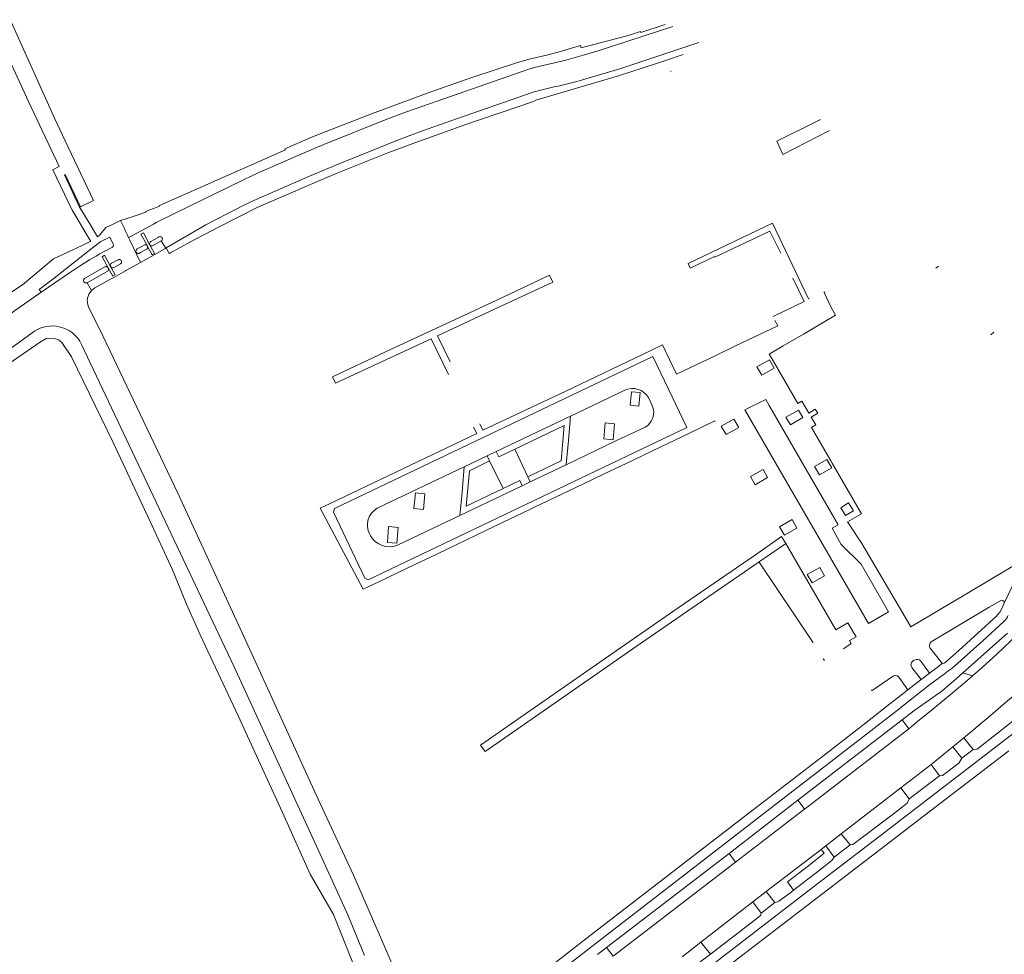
# Model space of a CAD drawing. Extents: x 145000 to 155000, y 457500 to 470000.
# Tile 324 of 548: x 149060 to 149271, y 465872 to 466072. Entities that reach past the tile are written whole.
import ezdxf

# ---------------------------------------------------------------- set-up
doc = ezdxf.new("R2010")
doc.units = 0
doc.header["$LTSCALE"] = 0.2
doc.header["$MEASUREMENT"] = 0
doc.layers.add('kant verharding', color=252, linetype='Continuous', lineweight=0)

msp = doc.modelspace()

# ---------------------------------------------------------------- linework, layer by layer
at = {"layer": 'kant verharding', "lineweight": 0}
for p, q in [((149198.23, 466063.36), (149202.01, 466064.69)), ((149196.07, 466062.66), (149198.23, 466063.36)), ((149199.28, 466061.03), (149199.45, 466061.11)), ((149231.33, 466050.76), (149222, 466046.1)), ((149087.37, 466031.22), (149087.07, 466031.1)), ((149089.29, 466031.95), (149087.37, 466031.22)), ((149071.83, 466030.42), (149073.99, 466026.8)), ((149080.07, 466028.4), (149081.64, 466029.14)), ((149078.52, 466027.67), (149080.07, 466028.4)), ((149084.31, 466026), (149088.68, 466028.38)), ((149075.03, 466024.56), (149073.46, 466023.83)), ((149090.36, 466024.78), (149090.34, 466024.77)), ((149090.36, 466024.78), (149091.34, 466023.25)), ((149080.11, 466023.83), (149080.1, 466023.78)), ((149085.05, 466022.94), (149085.04, 466022.93)), ((149085.42, 466022.11), (149085.44, 466022.11)), ((149085.89, 466020.17), (149091.1, 466023.12)), ((149091.1, 466023.12), (149091.34, 466023.25)), ((149091.34, 466023.25), (149091.38, 466023.28)), ((149091.38, 466023.28), (149092.07, 466022.11)), ((149092.07, 466022.11), (149092.08, 466022.09)), ((149092.08, 466022.09), (149092.31, 466022.22)), ((149092.31, 466022.22), (149094.4, 466023.37)), ((149081.1, 466020.71), (149079.74, 466020)), ((149081.55, 466020.77), (149081.52, 466020.78)), ((149081.87, 466020.3), (149081.87, 466020.31)), ((149085.89, 466020.17), (149084.48, 466019.39)), ((149074.47, 466015.85), (149078.11, 466017.89)), ((149077.66, 466018.88), (149078.31, 466019.25)), ((149078.31, 466019.25), (149078.35, 466019.26)), ((149079.46, 466019.57), (149079.46, 466019.54)), ((149079.47, 466019.45), (149079.48, 466019.41)), ((149079.59, 466019.88), (149079.58, 466019.86)), ((149082.72, 466018.41), (149080.18, 466016.99)), ((149080.23, 466019.11), (149081.62, 466019.89)), ((149256, 466018.94), (149256.58, 466019.35)), ((149074.47, 466015.85), (149075.41, 466014.15)), ((149225.46, 466016.83), (149227.89, 466011.81)), ((149232.34, 466013.86), (149232.12, 466013.72)), ((149227.89, 466011.81), (149221.22, 466008.61)), ((149076.01, 466008.19), (149074.77, 466010.69)), ((149077.11, 466005.98), (149076.01, 466008.19)), ((149055.98, 466000.23), (149063.26, 466005.47)), ((149268.41, 466005.23), (149267.8, 466004.72)), ((149213.06, 466002.25), (149208.8, 466000.21)), ((149195.52, 466000.05), (149198.86, 465993.04)), ((149220.42, 465999.38), (149217.77, 465997.86)), ((149226.48, 465990.02), (149220.92, 465999.66)), ((149217.77, 465997.86), (149218.78, 465996.09)), ((149189.48, 465992.86), (149177.89, 465987.31)), ((149198.86, 465993.04), (149202.75, 465984.87)), ((149195.05, 465990.25), (149194.58, 465991.28)), ((149215.17, 465988.67), (149219.21, 465990.67)), ((149219.64, 465990.88), (149219.21, 465990.67)), ((149220.38, 465989.59), (149219.64, 465990.88)), ((149195.39, 465989.52), (149195.05, 465990.25)), ((149241.62, 465942.95), (149215.17, 465988.67)), ((149220.38, 465989.59), (149235.14, 465964.05)), ((149230.21, 465988.79), (149229.98, 465988.65)), ((149230.77, 465987.95), (149230.21, 465988.79)), ((149177.89, 465987.31), (149161.99, 465979.72)), ((149177.89, 465987.31), (149177.43, 465982.09)), ((149212.82, 465986.67), (149210.12, 465985.15)), ((149157.84, 465983.56), (149157.15, 465984.95)), ((149159.12, 465984.3), (149158.48, 465985.67)), ((149187.33, 465985.65), (149185.28, 465985.84)), ((149126.34, 465968.56), (149157.84, 465983.56)), ((149177.43, 465982.09), (149176.96, 465976.87)), ((149195.4, 465979.87), (149203.36, 465983.68)), ((149168.77, 465974.33), (149165.96, 465980.21)), ((149160.09, 465978.84), (149155.17, 465976.48)), ((149161.99, 465979.72), (149160.09, 465978.84)), ((149160.09, 465978.84), (149160.58, 465977.76)), ((149195.4, 465979.87), (149191.13, 465977.82)), ((149155.17, 465976.48), (149136.54, 465967.61)), ((149155.17, 465976.48), (149154.69, 465971.04)), ((149160.58, 465977.76), (149163.45, 465971.8)), ((149169.29, 465973.22), (149176.96, 465976.87)), ((149191.13, 465977.82), (149184.93, 465974.86)), ((149240.11, 465966.44), (149233.86, 465977.23)), ((149169.29, 465973.22), (149168.77, 465974.33)), ((149184.93, 465974.86), (149180.66, 465972.82)), ((149154.24, 465966.06), (149167.55, 465972.42)), ((149167.55, 465972.42), (149169.29, 465973.22)), ((149180.66, 465972.82), (149174.5, 465969.87)), ((149154.69, 465971.04), (149154.24, 465966.06)), ((149174.5, 465969.87), (149170.2, 465967.81)), ((149124.34, 465967.61), (149126.34, 465968.56)), ((149133.53, 465950.26), (149124.34, 465967.61)), ((149170.2, 465967.81), (149167.28, 465966.41)), ((149133.89, 465952.65), (149127.18, 465966.79)), ((149140.89, 465959.68), (149154.24, 465966.06)), ((149164.97, 465965.31), (149161.71, 465963.75)), ((149167.28, 465966.41), (149164.97, 465965.31)), ((149237.15, 465964.71), (149240.11, 465966.44)), ((149161.71, 465963.75), (149159.75, 465962.81)), ((149134.89, 465962.12), (149135.11, 465961.72)), ((149159.75, 465962.81), (149153.57, 465959.85)), ((149223.92, 465960.05), (149223.05, 465961.54)), ((149153.57, 465959.85), (149149.27, 465957.79)), ((149223.21, 465959.56), (149218.22, 465956.16)), ((149223.92, 465960.05), (149223.21, 465959.56)), ((149234.61, 465941.58), (149223.92, 465960.05)), ((149149.27, 465957.79), (149143.07, 465954.83)), ((149143.07, 465954.83), (149138.82, 465952.79)), ((149218.26, 465956.1), (149218.22, 465956.16)), ((149218.26, 465956.1), (149229.72, 465938.97)), ((149275.15, 465956.76), (149263.64, 465949.92)), ((149138.82, 465952.79), (149135.56, 465951.23)), ((149134.75, 465950.84), (149133.53, 465950.26)), ((149135.56, 465951.23), (149134.75, 465950.84)), ((149263.64, 465949.92), (149250.66, 465942.23)), ((149250.66, 465942.23), (149248.04, 465946.7)), ((149255.04, 465939.03), (149267.47, 465946.41)), ((149267.47, 465946.41), (149269.87, 465947.83)), ((149270.63, 465947.47), (149270.64, 465947.29)), ((149245.92, 465945.46), (149241.62, 465942.95)), ((149238.41, 465941.05), (149237.23, 465943.08)), ((149270.68, 465943.47), (149270.58, 465943.36)), ((149261.77, 465932.37), (149271.39, 465940.86)), ((149229.72, 465938.97), (149229.82, 465938.83)), ((149231.95, 465935.4), (149232.19, 465935.06)), ((149251.12, 465934.9), (149251.43, 465935.13)), ((149252.83, 465934.91), (149254.65, 465932.32)), ((149252.88, 465930.98), (149250.93, 465933.51)), ((149257.88, 465932.2), (149258.62, 465932.75)), ((149258.62, 465932.75), (149259.43, 465933.35)), ((149263.85, 465931.73), (149261.77, 465932.37)), ((149248.3, 465931.21), (149250.03, 465928.73)), ((149252.88, 465930.98), (149250.03, 465928.73)), ((149250.03, 465928.73), (149248.95, 465927.89)), ((149248.82, 465922.34), (149251.32, 465924.27)), ((149226.54, 465905.15), (149248.82, 465922.34)), ((149250.27, 465920.45), (149228.79, 465903.9)), ((149259.68, 465916.59), (149262.05, 465918.47)), ((149262.05, 465918.47), (149264.03, 465915.99)), ((149255, 465912.77), (149259.68, 465916.59)), ((149259.68, 465916.59), (149261.62, 465914.11)), ((149264.03, 465915.99), (149261.62, 465914.11)), ((149248.52, 465907.77), (149255, 465912.77)), ((149255, 465912.77), (149256.79, 465910.39)), ((149256.79, 465910.39), (149250.35, 465905.44)), ((149235.79, 465897.97), (149247.33, 465906.87)), ((149247.33, 465906.87), (149248.52, 465907.77)), ((149248.52, 465907.77), (149250.35, 465905.44)), ((149211.79, 465893.77), (149226.54, 465905.15)), ((149226.54, 465905.15), (149227.9, 465903.4)), ((149227.99, 465903.28), (149213.2, 465891.9)), ((149227.9, 465903.4), (149227.99, 465903.28)), ((149228.79, 465903.9), (149227.99, 465903.28)), ((149247.47, 465900.12), (149247.55, 465900.18)), ((149235.79, 465897.97), (149232.5, 465895.42)), ((149237.72, 465895.61), (149235.79, 465897.97)), ((149185.6, 465873.63), (149211.79, 465893.77)), ((149213.2, 465891.9), (149211.79, 465893.77)), ((149219.77, 465885.59), (149231.48, 465894.63)), ((149231.48, 465894.63), (149232.5, 465895.42)), ((149232.5, 465895.42), (149234.27, 465892.98)), ((149234.27, 465892.98), (149237.72, 465895.61)), ((149213.2, 465891.9), (149187.03, 465871.76)), ((149216.88, 465883.38), (149219.77, 465885.59)), ((149219.77, 465885.59), (149221.59, 465883.25)), ((149205.74, 465874.78), (149216.88, 465883.38)), ((149216.88, 465883.38), (149218.69, 465881.01)), ((149218.69, 465881.01), (149221.59, 465883.25)), ((149130.28, 465880.6), (149130.27, 465880.63)), ((149201.8, 465871.65), (149205.74, 465874.78)), ((149207.82, 465872.23), (149205.74, 465874.78)), ((149183.66, 465872.14), (149185.6, 465873.63)), ((149185.6, 465873.63), (149187.03, 465871.76)), ((149203.79, 465869.14), (149207.82, 465872.23))]:
    msp.add_line(p, q, dxfattribs=at)
at = {"layer": 'kant verharding', "lineweight": 0, "flags": 128}
for points in [[(149065.29, 466055.95), (149057.3, 466073.69), (149052.54, 466085.92), (149048.56, 466097.24), (149045.43, 466106.59), (149042.46, 466116.85), (149039.56, 466128.43), (149038.2, 466135.4), (149035.93, 466149.4), (149034.73, 466159.84)], [(149032.19, 466150.1), (149032.35, 466147.58), (149032.88, 466144.64), (149034.31, 466138.02), (149037.09, 466123.46), (149039.23, 466114.6), (149044.22, 466097.96), (149047.5, 466088.2), (149052.46, 466076.01), (149054.7, 466070.27), (149061.99, 466054.6)], [(149198.13, 466071.07), (149192.92, 466069.36), (149192.85, 466069.58), (149190.52, 466068.81), (149180.15, 466066.09), (149180.01, 466066.6), (149175.43, 466065.21), (149173.1, 466064.59), (149169.01, 466063.63), (149166.36, 466062.91), (149156.99, 466059.8), (149147.47, 466056.45)], [(149149.37, 466054.71), (149168.73, 466061.48), (149170.18, 466061.88), (149176.89, 466063.44), (149180.39, 466064.41), (149184.03, 466065.48), (149199.79, 466070.64)], [(149181.18, 466059.43), (149188.44, 466061.6), (149205.33, 466067.22)], [(149155.04, 466049.51), (149169.96, 466054.63), (149170.45, 466054.89), (149188.18, 466060.1), (149196.07, 466062.66)], [(149075.26, 466028.11), (149072.82, 466032.14), (149069.63, 466038.93), (149069.8, 466039.01), (149073.09, 466032.09), (149075.84, 466033.42), (149069.82, 466046.19), (149067.54, 466051.06), (149065.29, 466055.95)], [(149147.47, 466056.45), (149145.14, 466055.63), (149135.33, 466051.97), (149122.69, 466047.03), (149116.79, 466044.51), (149116.91, 466044.28), (149089.96, 466032.34), (149090, 466032.22), (149089.29, 466031.95)], [(149153.51, 466050.91), (149170.13, 466056.68), (149172.08, 466057.2)], [(149061.99, 466054.6), (149068.49, 466040.67), (149067.19, 466039.97), (149071.26, 466031.37), (149071.83, 466030.42)], [(149096.12, 466032.06), (149107.94, 466037.86), (149109.76, 466038.71), (149111.58, 466039.54), (149121.94, 466044.03), (149125.16, 466045.39), (149138.59, 466050.79), (149142.79, 466052.41), (149149.37, 466054.71)], [(149091.38, 466023.28), (149099.89, 466028.21), (149104.3, 466030.52), (149107.9, 466032.34), (149110.15, 466033.42), (149112.44, 466034.44), (149122.08, 466038.61), (149128.52, 466041.35), (149141.43, 466046.55), (149146.24, 466048.34), (149151.07, 466050.06), (149153.51, 466050.91)], [(149094.4, 466023.37), (149096.46, 466024.49), (149102.72, 466027.8), (149111.13, 466032.07), (149127.75, 466039.22), (149138.83, 466043.62), (149145.38, 466046.08), (149152.96, 466048.79), (149155.04, 466049.51)], [(149222, 466046.1), (149223.33, 466043.28), (149233.3, 466048.41)], [(149087.08, 466030.95), (149084.32, 466029.98)], [(149087.07, 466031.1), (149087.08, 466030.95)], [(149088.68, 466028.38), (149089.25, 466028.69), (149096.12, 466032.06)], [(149084.32, 466029.98), (149081.64, 466029.14)], [(149081.64, 466029.14), (149082.46, 466027.41)], [(149228.97, 466012.46), (149228.82, 466012.38), (149221.09, 466028.56), (149203.06, 466019.96), (149203.49, 466018.97), (149208.68, 466021.47), (149208.78, 466021.32), (149220.51, 466026.89), (149222.85, 466022.14)], [(149073.99, 466026.8), (149075.27, 466024.67), (149075.03, 466024.56)], [(149077.25, 466026.17), (149077.08, 466025.97), (149076.74, 466025.66), (149075.26, 466028.11)], [(149078.52, 466027.67), (149077.25, 466026.17)], [(149082.46, 466027.41), (149082.72, 466026.87)], [(149082.72, 466026.87), (149083.13, 466026)], [(149086.01, 466026.22), (149086.52, 466026.49)], [(149086.52, 466026.49), (149087.79, 466024.18)], [(149075.62, 466023.28), (149077.41, 466024.69)], [(149077.41, 466024.69), (149079.35, 466025.61)], [(149079.35, 466025.61), (149080.07, 466024.11)], [(149083.13, 466026), (149083.38, 466025.48)], [(149083.93, 466025.79), (149083.38, 466025.48)], [(149083.38, 466025.48), (149083.64, 466024.92)], [(149083.64, 466024.92), (149085.11, 466021.83)], [(149084.31, 466026), (149083.93, 466025.79)], [(149087.18, 466024.06), (149086.01, 466026.22)], [(149089.67, 466025.54), (149088.1, 466024.67)], [(149090.34, 466024.77), (149088.48, 466023.74)], [(149089.85, 466025.64), (149089.67, 466025.54)], [(149073.46, 466023.83), (149067.32, 466020.92), (149060.68, 466015.39), (149053.33, 466010.62), (149052, 466009.82), (149049.51, 466008.98), (149048.13, 466008.62), (149046.55, 466008.45), (149045.98, 466008.53)], [(149064.63, 466013.8), (149064.23, 466014.38), (149067.47, 466016.84), (149075.62, 466023.28)], [(149079.81, 466023.39), (149077.2, 466021.99)], [(149086.07, 466023.54), (149085.19, 466023.07)], [(149085.66, 466022.15), (149085.67, 466022.15)], [(149085.67, 466022.15), (149085.93, 466022.3)], [(149085.93, 466022.3), (149087.18, 466023)], [(149086.72, 466023.89), (149086.07, 466023.54)], [(149087.33, 466023.77), (149087.18, 466024.06)], [(149087.33, 466023.77), (149087.31, 466023.79)], [(149087.43, 466023.58), (149087.33, 466023.77)], [(149087.43, 466023.58), (149088.4, 466021.8)], [(149087.79, 466024.18), (149087.9, 466023.98)], [(149088.13, 466023.55), (149087.9, 466023.98)], [(149088.92, 466022.06), (149088.13, 466023.55)], [(149076.43, 466021.54), (149075.03, 466020.72), (149072.89, 466019.39), (149070.96, 466018.13), (149064.63, 466013.8)], [(149077.2, 466021.99), (149076.43, 466021.54)], [(149077.72, 466021.41), (149078.22, 466021.72)], [(149079.01, 466019.02), (149077.72, 466021.41)], [(149078.22, 466021.72), (149079.52, 466019.3)], [(149085.11, 466021.83), (149085.89, 466020.17)], [(149088.4, 466021.8), (149088.92, 466022.06)], [(149074.47, 466015.85), (149074.1, 466015.82), (149073.81, 466016.06), (149073.75, 466016.43), (149073.96, 466016.74), (149077.66, 466018.88)], [(149078.11, 466017.89), (149078.92, 466018.34)], [(149078.92, 466018.34), (149079.08, 466018.66)], [(149079.01, 466019.02), (149079.26, 466018.55)], [(149079.08, 466018.66), (149079.01, 466019.02)], [(149079.26, 466018.55), (149079.98, 466017.22)], [(149079.77, 466018.83), (149079.52, 466019.3)], [(149080.47, 466017.5), (149079.77, 466018.83)], [(149082.77, 466018.44), (149082.72, 466018.41)], [(149084.48, 466019.39), (149082.77, 466018.44)], [(149078.87, 466016.25), (149076.17, 466014.74), (149075.77, 466014.47), (149075.41, 466014.15)], [(149079.35, 466016.52), (149078.87, 466016.25)], [(149079.46, 466016.58), (149079.35, 466016.52)], [(149079.5, 466016.61), (149079.46, 466016.58)], [(149079.65, 466016.69), (149079.5, 466016.61)], [(149080.18, 466016.99), (149079.65, 466016.69)], [(149079.98, 466017.22), (149080.47, 466017.5)], [(149152.17, 465998.9), (149149.44, 466004.49), (149160.72, 466009.78), (149174.09, 466015.97), (149173.38, 466017.46), (149162.13, 466012.11), (149138.14, 466000.98), (149126.99, 465995.74), (149127.62, 465994.36), (149138.39, 465999.34), (149148.07, 466003.84), (149151.76, 465996.21)], [(149052.42, 466004.77), (149058.93, 466009.8), (149064.63, 466013.8)], [(149232.12, 466013.72), (149233.61, 466010.57), (149234.59, 466008.88), (149234.59, 466008.88)], [(149221.61, 466007.79), (149222.2, 466006.62), (149213.06, 466002.25)], [(149223.39, 466002.32), (149227.7, 466004.81), (149234.59, 466008.88)], [(149077.11, 466005.98), (149093.92, 465970.84), (149109.71, 465936.46), (149123.42, 465906.44), (149131.5, 465889.12), (149138.18, 465873.7)], [(149056.86, 465997.91), (149064.55, 466003.22), (149065.76, 466003.88), (149067.21, 466003.96), (149067.71, 466003.87)], [(149067.71, 466003.87), (149068.26, 466003.69), (149068.68, 466003.41), (149069.07, 466003.03), (149071.13, 465999.99), (149080.03, 465981.65), (149086.79, 465967.3), (149087.55, 465965.67)], [(149130.27, 465880.63), (149123.19, 465896.13), (149105.89, 465933.8), (149073.31, 466002.64)], [(149194.96, 466001.28), (149176.73, 465992.59), (149159.12, 465984.3)], [(149208.8, 466000.21), (149200.57, 465996.28), (149197.59, 466002.53), (149194.96, 466001.28)], [(149220.92, 465999.66), (149220.39, 466000.59), (149223.39, 466002.32)], [(149127.18, 465966.79), (149127.44, 465967.58), (149195.52, 466000.05)], [(149218.78, 465996.09), (149221.45, 465997.58), (149220.42, 465999.38)], [(149192.78, 465992.38), (149190.95, 465992.52), (149190.67, 465989.64), (149192.5, 465989.47), (149192.78, 465992.38)], [(149229.98, 465988.65), (149228.88, 465987.97), (149227.4, 465990.54), (149226.48, 465990.02)], [(149223.97, 465987.07), (149224.91, 465985.46), (149227.58, 465987), (149226.66, 465988.61), (149223.97, 465987.07)], [(149210.12, 465985.15), (149211.18, 465983.36), (149213.86, 465984.88), (149212.82, 465986.67)], [(149229.45, 465984.86), (149230.34, 465985.41), (149229.39, 465987.09), (149230.77, 465987.95)], [(149202.75, 465984.87), (149134.61, 465952.28), (149133.89, 465952.65)], [(149168.77, 465974.33), (149175.9, 465977.76), (149176.55, 465985.31), (149165.96, 465980.21)], [(149176.96, 465976.87), (149187.57, 465982.01), (149193.84, 465984.94)], [(149185.28, 465985.84), (149185.01, 465982.45), (149187.03, 465982.24), (149187.33, 465985.65)], [(149203.36, 465983.68), (149208.77, 465986.27), (149208.83, 465986.16)], [(149233.86, 465977.23), (149233.55, 465977.77), (149229.45, 465984.86)], [(149165.96, 465980.21), (149162.54, 465978.6), (149161.99, 465979.72)], [(149231.12, 465974.73), (149233.79, 465976.25), (149232.74, 465978.05), (149230.09, 465976.52), (149231.12, 465974.73)], [(149160.58, 465977.76), (149156.27, 465975.6), (149155.57, 465968.08), (149163.45, 465971.8)], [(149220.05, 465974.16), (149219.07, 465975.92), (149216.38, 465974.41), (149217.41, 465972.6), (149220.05, 465974.16)], [(149163.45, 465971.8), (149167.08, 465973.5), (149167.55, 465972.42)], [(149144.7, 465970.88), (149144.39, 465967.54), (149146.42, 465967.36), (149146.76, 465970.68), (149144.7, 465970.88)], [(149236.72, 465966.03), (149238.42, 465967.07), (149237.38, 465968.76), (149235.7, 465967.72), (149236.72, 465966.03)], [(149087.55, 465965.67), (149092.74, 465954.46), (149095.74, 465947.05), (149098.7, 465940.55), (149106.9, 465923.06), (149116.64, 465901.75), (149122.22, 465889.36), (149127.17, 465880.71), (149132.73, 465866.82), (149138.13, 465854.34), (149140.84, 465847.93)], [(149140.76, 465960.12), (149141.04, 465963.5), (149138.98, 465963.68), (149138.76, 465960.3), (149140.76, 465960.12)], [(149223.65, 465961.83), (149226.3, 465963.36), (149225.27, 465965.18), (149222.6, 465963.61), (149223.65, 465961.83)], [(149235.14, 465964.05), (149233.84, 465963.32), (149235.76, 465959.86), (149240.03, 465955.61), (149245.92, 465945.46)], [(149248.04, 465946.7), (149240.22, 465960.09), (149237.15, 465964.71)], [(149159.61, 465915.59), (149158.65, 465916.95), (149181.61, 465932.9), (149200.91, 465946.28), (149217.44, 465957.61), (149223.05, 465961.54)], [(149218.22, 465956.16), (149192.86, 465938.67), (149159.61, 465915.59)], [(149228.52, 465953.42), (149229.55, 465951.63), (149232.24, 465953.16), (149231.2, 465954.95), (149228.52, 465953.42)], [(149275.15, 465956.76), (149272.33, 465950.86), (149270.64, 465947.29)], [(149270.64, 465947.29), (149270.19, 465946.27), (149269.71, 465945.38), (149269.25, 465944.77)], [(149269.25, 465944.77), (149269.11, 465944.58), (149260.94, 465937.15), (149257.95, 465934.5)], [(149237.23, 465943.08), (149234.61, 465941.58), (149234.61, 465941.58)], [(149270.58, 465943.36), (149266.06, 465939.21), (149259.43, 465933.35)], [(149237.58, 465939.32), (149238.98, 465940.08), (149238.41, 465941.05)], [(149273.65, 465940.74), (149269.01, 465936.33), (149266.01, 465933.61), (149263.85, 465931.73)], [(149236.3, 465937.53), (149237.93, 465938.66), (149237.58, 465939.32)], [(149254.85, 465937.64), (149257.24, 465934.6), (149257.31, 465934.53), (149257.39, 465934.48)], [(149257.39, 465934.48), (149256.59, 465933.77), (149254.65, 465932.32)], [(149242.3, 465928.73), (149242.38, 465928.62), (149246.99, 465931.75)], [(149257.88, 465932.2), (149254.68, 465929.81), (149250.25, 465926.32)], [(149250.27, 465920.45), (149252.12, 465921.99), (149255.42, 465924.63), (149259.95, 465928.39), (149262.63, 465930.67), (149263.85, 465931.73)], [(149251.32, 465924.27), (149257.3, 465928.49), (149260.36, 465931.12), (149261.77, 465932.37)], [(149254.65, 465932.32), (149253.44, 465931.42), (149252.88, 465930.98)], [(149248.95, 465927.89), (149246.22, 465925.73), (149240.68, 465921.44)], [(149247.55, 465900.18), (149274.07, 465920.59), (149276.52, 465922.34), (149283.17, 465926.84), (149285.74, 465928.44), (149286.54, 465928.92)], [(149262.05, 465918.47), (149267.22, 465922.81), (149271.36, 465926.38), (149273.3, 465927.99)], [(149250.25, 465926.32), (149247.46, 465924.13), (149232.73, 465912.7), (149219.85, 465902.77), (149219.87, 465902.77), (149181.79, 465873.37), (149172.3, 465866)], [(149275.91, 465924.74), (149264.85, 465916.08), (149264.03, 465915.99)], [(149240.68, 465921.44), (149231.49, 465914.31), (149214.8, 465901.44), (149214.82, 465901.43), (149180.55, 465874.97), (149171.05, 465867.6)], [(149248.82, 465922.34), (149250.27, 465920.45)], [(149194.06, 465855.54), (149212.92, 465870.64), (149244.13, 465894.59), (149253.68, 465901.96), (149271.64, 465915.73)], [(149261.62, 465914.11), (149260.98, 465913.06), (149257.42, 465910.43), (149256.79, 465910.39)], [(149250.35, 465905.44), (149249.93, 465904.49), (149246.65, 465901.98)], [(149201.92, 465865.1), (149230.53, 465887.1), (149247.47, 465900.12)], [(149246.65, 465901.98), (149238.29, 465895.68), (149237.72, 465895.61)], [(149231.48, 465894.63), (149232.15, 465893.84), (149228.77, 465891.14)], [(149225.62, 465885.93), (149230.79, 465889.89), (149233.8, 465892.25), (149234.27, 465892.98)], [(149225.62, 465885.93), (149224.29, 465887.69), (149228.77, 465891.14)], [(149225.62, 465885.93), (149225.01, 465885.41), (149222.44, 465883.56), (149221.95, 465883.36), (149221.59, 465883.25)], [(149218.69, 465881.01), (149218.57, 465880.57), (149218.12, 465880.16), (149207.82, 465872.23)], [(149133.83, 465871.94), (149130.28, 465880.6)], [(149138.18, 465873.7), (149139.96, 465869.6), (149145.59, 465855.94), (149149.25, 465851.18)]]:
    msp.add_lwpolyline(points, dxfattribs=at)
at = {"layer": 'kant verharding', "lineweight": 0}
for centre, radius, start, end in [((149139.6, 466209.51), 155.73, 282.0412, 285.4884), ((149088.4, 466024.21), 0.548, 123.2339, 195.6158), ((149090.15, 466025.13), 0.592, 111.9804, 119.7947), ((149090.1, 466025.21), 0.5, 301.2274, 110.9597), ((149085.45, 466022.62), 0.514, 143.7429, 186.2914), ((149085.45, 466022.62), 0.514, 186.2914, 244.8223), ((149085.45, 466022.62), 0.514, 120.4473, 141.4064), ((149085.45, 466022.62), 0.514, 244.8223, 266.3777), ((149085.45, 466022.62), 0.514, 269.1193, 293.4091), ((149086.95, 466023.44), 0.505, 87.8474, 116.9682), ((149086.95, 466023.44), 0.505, 69.2898, 87.8474), ((149086.95, 466023.44), 0.505, 61.2499, 69.2898), ((149087.11, 466023.25), 0.259, 283.7057, 321.6356), ((149086.97, 466023.47), 0.466, 43.2585, 61.6037), ((149086.95, 466023.44), 0.506, 316.6507, 16.3022), ((149088.36, 466024.21), 0.513, 196.8932, 207.4401), ((149079.97, 466019.54), 0.513, 116.972, 139.122), ((149081.37, 466020.33), 0.464, 104.6108, 125.2451), ((149081.38, 466020.32), 0.478, 73.3062, 105.7308), ((149081.38, 466020.31), 0.486, 30.1935, 69.5001), ((149081.39, 466020.31), 0.484, 314.9563, 358.0133), ((149081.38, 466020.31), 0.486, 24.6253, 30.1935), ((149081.38, 466020.31), 0.486, 359.9042, 24.6253), ((149079.97, 466019.54), 0.513, 140.8118, 176.2317), ((149079.97, 466019.54), 0.513, 179.7074, 190.2321), ((149079.97, 466019.54), 0.513, 194.3797, 207.5984), ((149079.97, 466019.55), 0.513, 208.6094, 300.6082), ((149081.39, 466020.3), 0.471, 299.0358, 315.4913), ((149191.12, 465989.15), 4.06, 31.6604, 113.8928), ((149192.02, 465988.11), 3.66, 299.944, 22.7064), ((149138.55, 465964.01), 4.12, 119.2414, 207.3793), ((149139.19, 465964.09), 4.72, 210.1737, 291.022)]:
    msp.add_arc(centre, radius, start, end, dxfattribs=at)
at = {"layer": 'kant verharding', "lineweight": 0, "extrusion": (0, 0, -1)}
for centre, radius, start, end in [((-149079.55, 466023.89), 0.564, 216.5278, 241.8713), ((-149079.55, 466023.89), 0.564, 190.5664, 216.5501), ((-149079.55, 466023.89), 0.564, 156.9541, 186.0957), ((-149088.35, 466024.22), 0.511, 262.1345, 331.3172), ((-149088.43, 466023.77), 0.0531, 212.9634, 281.0375), ((-149078.53, 466018.74), 0.554, 70.8439, 99.204), ((-149078.53, 466018.74), 0.554, 99.204, 112.4755), ((-149078.53, 466018.74), 0.554, 112.4755, 121.8635), ((-149078.53, 466018.74), 0.554, 121.8635, 150.2485), ((-149077.75, 466011.93), 3.22, 337.386, 43.5732), ((-149067.04, 465999.65), 6.95, 57.0086, 102.4409), ((-149067.04, 465999.65), 6.95, 102.4502, 154.4936), ((-149270.14, 465947.42), 0.495, 56.2768, 173.6425), ((-149266.03, 465947.59), 6.21, 208.129, 221.5313), ((-149255.69, 465938.23), 1.03, 324.9263, 51.219), ((-149251.67, 465934.11), 0.959, 320.8537, 55.0257), ((-149252, 465934.19), 1.1, 59.1034, 139.2625), ((-149257.65, 465934.97), 0.552, 237.33, 298.1624), ((-149247.35, 465930.75), 1.06, 70.4897, 154.2882)]:
    msp.add_arc(centre, radius, start, end, dxfattribs=at)

doc.saveas('drawing.dxf')
